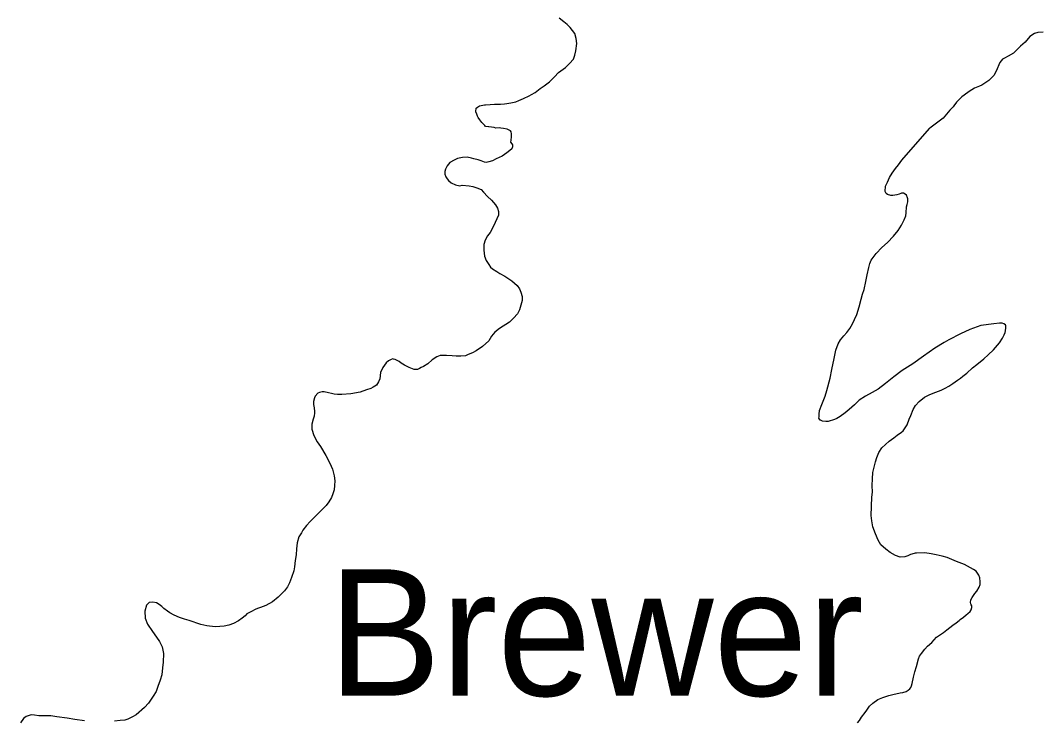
# Model space of a CAD drawing. Extents: x 31699 to 244310, y -8841 to 11474.
# Drawn here: x 101805.1 to 102088.5, y 3705.3 to 3900.1 of the extents above; entities that cross this region are included whole.
import ezdxf

# ---------------------------------------------------------------- set-up
doc = ezdxf.new("R2010")
doc.units = 0
doc.layers.add('R_Draft', color=7, linetype='Continuous')

msp = doc.modelspace()

# ---------------------------------------------------------------- linework, layer by layer
at = {"layer": 'R_Draft'}
for points in [[(101941.55, 3866.13), (101941.76, 3867.66), (101941.75, 3868.19), (101941.81, 3868.6), (101941.73, 3869.13), (101941.52, 3869.39), (101941.12, 3869.58), (101940.58, 3869.84), (101939.58, 3870.02), (101938.78, 3870.13), (101938.38, 3870.19), (101937.44, 3870.17), (101936.91, 3870.29), (101935.51, 3870.46), (101935.37, 3870.46), (101934.57, 3870.64), (101934.36, 3870.84), (101933.48, 3871.68), (101933, 3872.41), (101932.51, 3873.13), (101932.31, 3873.46), (101932.09, 3874.06), (101931.81, 3874.65), (101931.87, 3875.06), (101931.93, 3875.46), (101931.99, 3875.66), (101932.32, 3875.93), (101932.58, 3876.14), (101932.84, 3876.35), (101933.37, 3876.43), (101934.3, 3876.65), (101934.57, 3876.65), (101935.83, 3876.75), (101937.09, 3876.84), (101938.23, 3876.8), (101938.76, 3876.81), (101939.82, 3876.9), (101940.49, 3876.99), (101941.55, 3877.14), (101942.94, 3877.44), (101943.8, 3877.79), (101945.12, 3878.36), (101946.7, 3879.13), (101947.36, 3879.54), (101948.34, 3880.1), (101949.79, 3881.13), (101950.83, 3881.89), (101952.34, 3883), (101953.78, 3884.43), (101954.88, 3885.66), (101956.78, 3887.04), (101957.96, 3888.13), (101959.06, 3889.36), (101959.44, 3890.44), (101959.67, 3891.64), (101959.96, 3893.65), (101959.8, 3895.05), (101959.37, 3896.45), (101958.06, 3898.16), (101957.24, 3899.01), (101956.3, 3899.72), (101955.07, 3900.76)], [(102089.77, 3896.81), (102088.24, 3896.71), (102087.32, 3896.49), (102086, 3895.66), (102084.77, 3894.1), (102083.4, 3892.93), (102081.9, 3891.43), (102081.51, 3891.02), (102080, 3890.12), (102078.94, 3889.62), (102078.42, 3889.35), (102077.64, 3888.39), (102076.63, 3885.97), (102075.99, 3884.75), (102074.62, 3883.38)], [(102074.62, 3883.38), (102072.65, 3882.13), (102072.06, 3881.85), (102070.67, 3881.29), (102069.16, 3880.32), (102067.72, 3879.35), (102067.13, 3878.87), (102065.63, 3877.37), (102064.85, 3876.35), (102064.66, 3876.08), (102063.75, 3875.12), (102061.89, 3872.9), (102058.19, 3870.09)], [(102046.42, 3851.69), (102046.08, 3851.95), (102045.81, 3852.48), (102045.86, 3853.96), (102046.38, 3855.1), (102046.96, 3856.38), (102047.75, 3857.59), (102048.66, 3858.87), (102049.45, 3859.95), (102050.43, 3861.23), (102054.84, 3866.3), (102058.19, 3870.09)], [(101941.55, 3866.13), (101942.09, 3865.47), (101942.1, 3864.94), (101941.9, 3864.4), (101941.31, 3863.93), (101940.45, 3863.31), (101939.19, 3862.36), (101937.54, 3861.6), (101936.47, 3861.05), (101935.48, 3860.77), (101934.75, 3860.56), (101934.28, 3860.69), (101933.34, 3861.01), (101932.47, 3861.34), (101931.33, 3861.59), (101930.66, 3861.78), (101929.46, 3862.03), (101928.12, 3861.95), (101926.79, 3861.66), (101925.8, 3861.25), (101924.6, 3860.56), (101923.88, 3859.68), (101923.56, 3859.08), (101923.43, 3858.74), (101923.24, 3858.07), (101923.24, 3857.34), (101923.52, 3856.61), (101923.86, 3856.01), (101924.27, 3855.55), (101925.01, 3854.95), (101926.22, 3854.37), (101927.36, 3854.12), (101928.09, 3854.26), (101930.03, 3854.09), (101931.03, 3853.9), (101932.1, 3853.58), (101933.31, 3853.06), (101933.98, 3852.33), (101935.13, 3851.15), (101936.21, 3850.09), (101937.3, 3848.84), (101937.84, 3847.91), (101938.19, 3846.98), (101938.2, 3845.98), (101936.77, 3842.88), (101935.8, 3841.13), (101935.07, 3840.19), (101934.42, 3838.98), (101934.1, 3837.77), (101934.12, 3836.23), (101934.2, 3835.36), (101934.28, 3834.5), (101934.69, 3833.37), (101935.44, 3832.24), (101935.92, 3831.51), (101936.53, 3830.98), (101937.74, 3830.27), (101938.54, 3829.74), (101939.96, 3828.96), (101941.91, 3827.65), (101943.39, 3826.33), (101944, 3825.47), (101944.42, 3824.54), (101944.7, 3823.34), (101944.78, 3822.21), (101944.4, 3820.87), (101944.01, 3819.59), (101943.49, 3818.45), (101942.37, 3817.3), (101941.19, 3816.21), (101938.47, 3814.37), (101937.15, 3813.35), (101936.23, 3812.27), (101935.51, 3810.99), (101933.73, 3809.43), (101931.95, 3808.2), (101930.95, 3807.66), (101929.69, 3807.17), (101928.96, 3806.83), (101927.7, 3806.68), (101926.36, 3806.73), (101925.23, 3806.78), (101923.69, 3806.89), (101921.89, 3806.87), (101920.96, 3806.52), (101919.7, 3805.7), (101918.45, 3804.62), (101917.26, 3803.87), (101916.66, 3803.52), (101916.2, 3803.32), (101915.6, 3803.04), (101914.73, 3803.03), (101914.2, 3803.16), (101913.32, 3803.55), (101911.98, 3804.2), (101911.11, 3804.79), (101910.5, 3805.25), (101909.36, 3805.77), (101908.96, 3805.89), (101908.76, 3805.96), (101908.29, 3805.82)], [(102066.69, 3800.64), (102067.35, 3801.12), (102068.48, 3802), (102070.06, 3803.43), (102071.31, 3804.44), (102073.23, 3806.01), (102074.42, 3807.09), (102075.93, 3808.45), (102077.58, 3810.41), (102078.43, 3811.69), (102078.88, 3812.63), (102079.14, 3813.3), (102079.27, 3813.77), (102079.39, 3814.64), (102079.38, 3815.11), (102079.25, 3815.44), (102078.78, 3815.7), (102078.37, 3815.9), (102077.91, 3815.89), (102077.57, 3815.89), (102076.04, 3815.73), (102072.38, 3815.22), (102069.32, 3814.11), (102066.73, 3812.94), (102063.49, 3811.22), (102062.16, 3810.54), (102059.58, 3808.9), (102056.47, 3806.72), (102053.43, 3804.54), (102050.45, 3802.7), (102048.14, 3800.93), (102045.89, 3799.09), (102043.85, 3797.53), (102042.19, 3796.57), (102040.33, 3795.61), (102038.55, 3794.45), (102037.23, 3793.17), (102035.78, 3791.88), (102034.59, 3790.93), (102033.2, 3789.91), (102032.27, 3789.36), (102031.68, 3789.08), (102029.88, 3788.52), (102029.21, 3788.52), (102028.35, 3788.64), (102027.81, 3788.9), (102027.67, 3788.96), (102027.33, 3789.43), (102027.4, 3789.83), (102027.39, 3790.56), (102027.51, 3791.57), (102028.15, 3793.31), (102029.06, 3795.6), (102029.57, 3797.21), (102030.46, 3800.63), (102030.9, 3803.04), (102031.53, 3806.05), (102032.03, 3808.4), (102032.67, 3810.15), (102033.33, 3811.29), (102034.25, 3812.37), (102035.1, 3813.32), (102035.89, 3814.4), (102036.67, 3815.68), (102037.26, 3816.96), (102037.84, 3818.3), (102038.55, 3820.45), (102039.12, 3822.53), (102039.5, 3823.93), (102039.89, 3825.28), (102040.39, 3827.49), (102040.77, 3829.36), (102041.21, 3831.37), (102041.46, 3832.51), (102041.85, 3833.39), (102043.29, 3835.28), (102044.87, 3836.97), (102046.39, 3838.33), (102048.04, 3840.09), (102049.35, 3841.71), (102050.33, 3843.12), (102051.05, 3844.6), (102051.5, 3845.74), (102051.62, 3846.62), (102051.67, 3848.29), (102051.86, 3848.89), (102052.05, 3849.69), (102052.05, 3850.1), (102052.04, 3850.5), (102051.9, 3851.03), (102051.83, 3851.23), (102051.69, 3851.49), (102051.36, 3851.82), (102050.89, 3852.08), (102050.35, 3852.01), (102050.09, 3851.94), (102049.62, 3851.73), (102049.02, 3851.59), (102047.89, 3851.38), (102047.36, 3851.44), (102046.42, 3851.69)], [(101908.29, 3805.82), (101907.56, 3805.41), (101906.9, 3804.86), (101905.99, 3803.52), (101905.34, 3802.17), (101905.16, 3800.43), (101904.77, 3799.56), (101904.18, 3798.61), (101903.32, 3798.07), (101902.59, 3797.72), (101901.46, 3797.31), (101899.67, 3796.68), (101897.07, 3796.25), (101894.54, 3796.08), (101893.4, 3796.06), (101892.47, 3796.12), (101891.73, 3796.31), (101890.86, 3796.5), (101889.66, 3796.82), (101889.12, 3796.81), (101888.33, 3796.6), (101887.86, 3796.39), (101887.14, 3795.58), (101886.94, 3795.11), (101886.69, 3794.1), (101886.7, 3793.3), (101886.85, 3792.37), (101886.99, 3791.37), (101887, 3790.97), (101886.88, 3790.03), (101886.55, 3789.16), (101886.17, 3787.82), (101886.25, 3786.41), (101886.81, 3784.62), (101887.7, 3782.89), (101888.65, 3781.57), (101890.15, 3779.12), (101891.25, 3776.99), (101891.94, 3775.26), (101892.43, 3773.4), (101892.64, 3772.07), (101892.53, 3770.73), (101892.41, 3769.52), (101892.09, 3768.38), (101891.7, 3767.44), (101890.98, 3766.16), (101890.2, 3765.15), (101885.72, 3760.75), (101884.73, 3759.66), (101883.68, 3758.31), (101883.29, 3757.57), (101882.64, 3756.43), (101882.12, 3754.82), (101881.94, 3753.15), (101881.83, 3751.47), (101881.59, 3749.87), (101881.41, 3748.13), (101881.16, 3746.99), (101880.58, 3745.18), (101880, 3743.7), (101879.41, 3742.55), (101878.56, 3741.47), (101877.57, 3740.39), (101876.85, 3739.65), (101875.26, 3738.36), (101873.41, 3737.4), (101871.94, 3736.84), (101871.08, 3736.5), (101870.42, 3736.22), (101869.42, 3735.74), (101868.16, 3735.05), (101867.64, 3734.51), (101866.78, 3733.83), (101865.79, 3733.08), (101864.39, 3732.4), (101863.13, 3731.85), (101861.8, 3731.63), (101860.6, 3731.55), (101859.27, 3731.46), (101857, 3731.7), (101855.32, 3732.08), (101852.04, 3733.17), (101850.77, 3733.55), (101849.43, 3734.07), (101847.88, 3734.72), (101846.74, 3735.37), (101846, 3735.83), (101845.06, 3736.55), (101844.45, 3737.08), (101843.71, 3737.67), (101842.97, 3738.13), (101841.97, 3738.31), (101840.9, 3738.17), (101840.24, 3737.49), (101839.73, 3735.81), (101839.82, 3733.81), (101840.44, 3732.15), (101841.87, 3730.09), (101842.96, 3728.57), (101843.78, 3727.38), (101844.6, 3725.85)], [(102046.74, 3712.37), (102047.87, 3712.65), (102049.93, 3713.08), (102050.66, 3713.16), (102051.6, 3713.44), (102052.12, 3713.78), (102052.59, 3714.19), (102052.92, 3714.52), (102053.11, 3715.06), (102053.3, 3715.67), (102053.68, 3717.41), (102054.06, 3718.95), (102054.44, 3720.42), (102055.08, 3722.5), (102055.34, 3723.31), (102055.86, 3724.05), (102056.78, 3725.2), (102057.57, 3726.01), (102058.76, 3727.1), (102060.07, 3728.59), (102061.99, 3729.88), (102062.92, 3730.63), (102064.64, 3731.92), (102065.5, 3732.53), (102066.35, 3733.21), (102066.68, 3733.48), (102067.61, 3734.16), (102068.34, 3734.78), (102068.8, 3735.12), (102069.39, 3735.66), (102069.72, 3736.13), (102069.91, 3736.8), (102069.84, 3737.27), (102069.7, 3737.53), (102069.56, 3737.8), (102069.49, 3738.2), (102069.62, 3738.94), (102069.94, 3739.61), (102070.73, 3740.69), (102071.32, 3741.36), (102071.97, 3742.51), (102072.16, 3743.18), (102072.22, 3743.98), (102072.14, 3745.05), (102071.86, 3745.78), (102071.66, 3746.11), (102071.12, 3746.91), (102070.38, 3747.37), (102067.82, 3748.74), (102065.61, 3749.57), (102062.99, 3750.68), (102061.59, 3751.06), (102059.98, 3751.44), (102058.58, 3751.75), (102056.77, 3752), (102054.44, 3751.96), (102054.1, 3751.96), (102053.17, 3751.68), (102052.84, 3751.54), (102052.05, 3751.2), (102051.25, 3750.92), (102049.91, 3750.84), (102048.64, 3751.29), (102047.16, 3752.07), (102045.95, 3752.99), (102044.6, 3754.24), (102043.85, 3755.5), (102043.09, 3757.29), (102042.33, 3759.22), (102042.05, 3760.95), (102041.89, 3762.42), (102042.03, 3767.5), (102042.21, 3768.91), (102042.19, 3770.78), (102042.23, 3772.58), (102042.34, 3774.32), (102042.66, 3775.8), (102043.04, 3777.34), (102043.42, 3778.55), (102044, 3779.89), (102044.85, 3781.24), (102046.9, 3783.07), (102048.15, 3784.02), (102049.15, 3784.7), (102050.34, 3785.59), (102050.73, 3785.93), (102051.91, 3787.61), (102052.49, 3789.16), (102052.95, 3790.23), (102053.59, 3791.91), (102054.25, 3792.99), (102055.23, 3794.14), (102056.75, 3795.3), (102058.21, 3796.05), (102059.87, 3796.74), (102061.33, 3797.3), (102062.46, 3797.78), (102063.52, 3798.39), (102064.58, 3799.14), (102065.9, 3800.03), (102066.69, 3800.64)], [(101844.6, 3725.85), (101844.95, 3724.05), (101844.85, 3721.65), (101844.67, 3720.04), (101844.43, 3718.1), (101843.98, 3716.56), (101843.4, 3714.88), (101842.89, 3713.47), (101842.1, 3712.19), (101840.73, 3710.23), (101839.67, 3709.02), (101837.36, 3706.98), (101836.3, 3706.36), (101835.04, 3705.75), (101834.18, 3705.47), (101832.91, 3705.38), (101831.32, 3705.16)], [(102038.09, 3704.77), (102038.62, 3705.38), (102039.21, 3706.26), (102040.19, 3707.61), (102040.65, 3708.28), (102041.44, 3709.36), (102042.36, 3710.24), (102043.75, 3711.19), (102045.08, 3711.81), (102046.74, 3712.37)], [(101822.97, 3705.32), (101820.3, 3705.62), (101818.09, 3706.06), (101815.29, 3706.42), (101813.55, 3706.66), (101812.61, 3706.65), (101811.28, 3706.7), (101810.21, 3706.69), (101809.01, 3706.87), (101808.14, 3706.93), (101806.74, 3706.51), (101805.95, 3705.89), (101805.1, 3704.75)]]:
    msp.add_lwpolyline(points, dxfattribs=at)

# ---------------------------------------------------------------- texts
msp.add_text('Brewer', height=35.2, dxfattribs=at).set_placement((101890.76, 3712.25))

doc.saveas('drawing.dxf')
